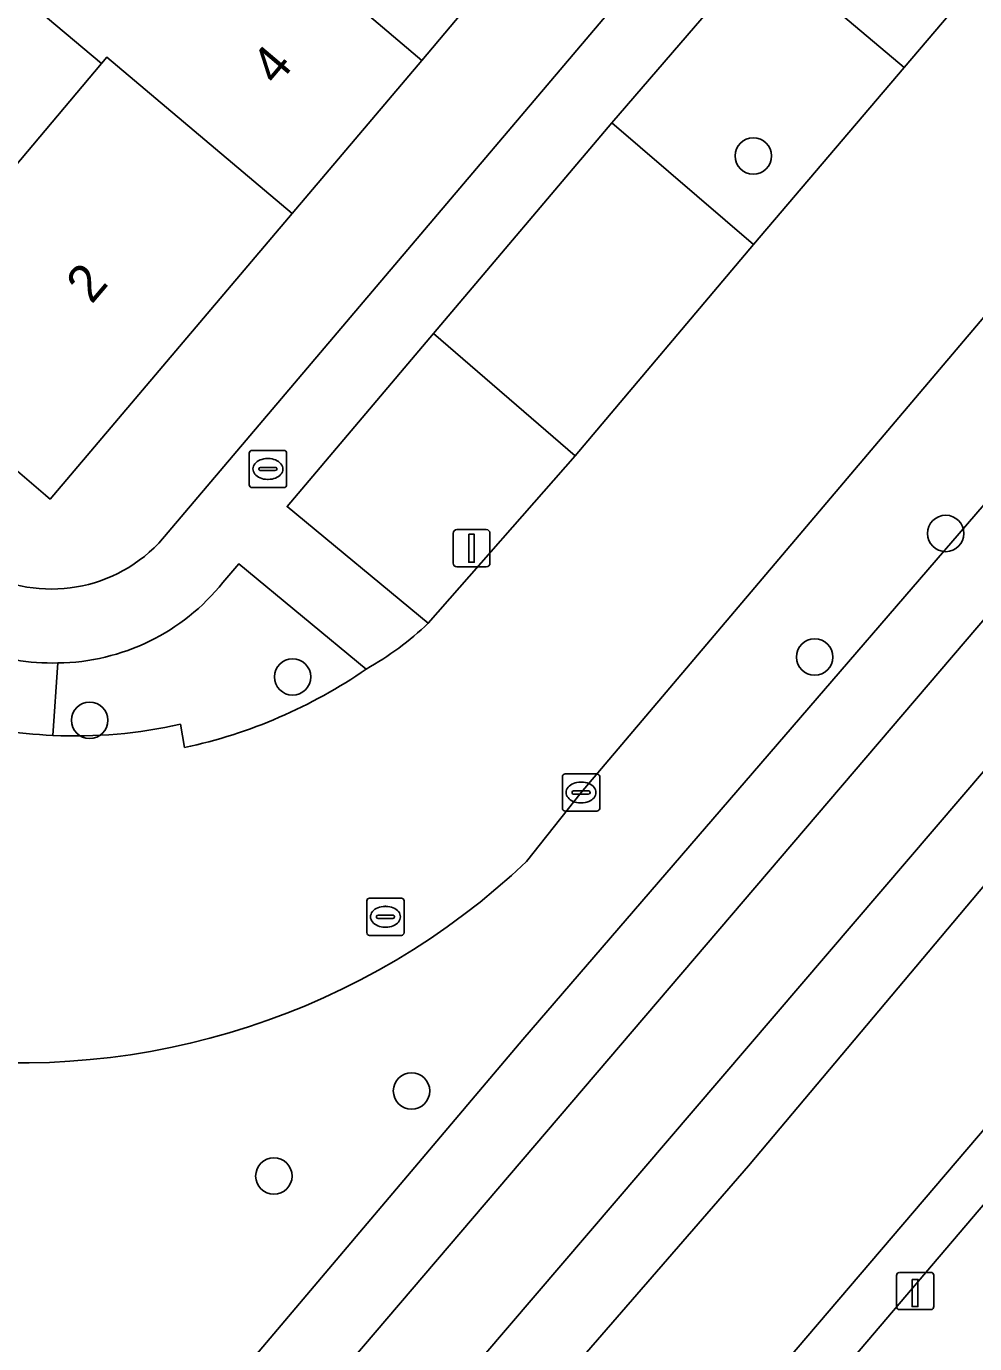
# Model space of a CAD drawing. Extents: x 156412 to 157779, y 382335 to 383768.
# Drawn here: x 156781.32 to 156806.78, y 382469.61 to 382504.97 of the extents above; entities that cross this region are included whole.
import ezdxf

# ---------------------------------------------------------------- set-up
doc = ezdxf.new("R2010")
doc.units = 0
for name, color, linetype in [('IMGEO_Berm_groen', 7, 'Continuous'), ('IMGEO_Boom', 7, 'Continuous'), ('IMGEO_Brandkraan', 7, 'Continuous'), ('IMGEO_Erf', 7, 'Continuous'), ('IMGEO_Groenvoorziening', 7, 'Continuous'), ('IMGEO_Kolk', 7, 'Continuous'), ('IMGEO_Laadpaal', 7, 'Continuous'), ('IMGEO_Lichtmast', 7, 'Continuous'), ('IMGEO_Oever', 7, 'Continuous'), ('IMGEO_Pand', 7, 'Continuous'), ('IMGEO_Pand_nummerreeks', 7, 'Continuous'), ('IMGEO_Parkeervlak_open', 7, 'Continuous'), ('IMGEO_Rijbaan_lokaal_gesloten', 7, 'Continuous'), ('IMGEO_Rioolput', 7, 'Continuous'), ('IMGEO_Voetpad_open', 7, 'Continuous'), ('IMGEO_Waterloop', 7, 'Continuous')]:
    doc.layers.add(name, color=color, linetype=linetype)

msp = doc.modelspace()

# ---------------------------------------------------------------- linework, layer by layer
at = {"layer": 'IMGEO_Berm_groen'}
for points in [[(156804.886, 382503.871), (156801.08, 382507.085), (156797.041, 382502.382), (156800.842, 382499.119)], [(156796.053, 382493.441), (156792.25, 382496.725), (156788.319, 382492.08), (156792.11, 382488.95)]]:
    msp.add_lwpolyline(points, close=True, dxfattribs=at)
for points in [[(156790.447, 382487.718), (156787.025, 382490.547), (156786.599, 382490.045)], [(156782.169, 382487.882), (156782.03, 382485.938)], [(156785.458, 382486.239), (156785.567, 382485.61)]]:
    msp.add_lwpolyline(points, dxfattribs=at)
for centre, radius, start, end in [((156782.098, 382493.645), 5.764, 270.7051, 321.3439), ((156782.704, 382498.941), 13.635, 282.122, 304.6035), ((156782.642, 382498.641), 12.718, 267.2426, 282.7935)]:
    msp.add_arc(centre, radius, start, end, dxfattribs=at)
at = {"layer": 'IMGEO_Boom'}
for centre in [(156800.834, 382501.494), (156806, 382491.359), (156802.482, 382488.041), (156788.467, 382487.508), (156783.02, 382486.342), (156791.661, 382476.391), (156787.965, 382474.107)]:
    msp.add_circle(centre, 0.489, dxfattribs=at)
at = {"layer": 'IMGEO_Brandkraan'}
for p, q in [((156787.305, 382492.664), (156787.305, 382493.516)), ((156787.38, 382493.59), (156788.232, 382493.59)), ((156788.306, 382493.516), (156788.306, 382492.664)), ((156787.564, 382493.084), (156787.564, 382493.096)), ((156787.607, 382493.133), (156788.005, 382493.133)), ((156787.793, 382493.37), (156787.818, 382493.37)), ((156788.048, 382493.096), (156788.048, 382493.084)), ((156788.002, 382493.047), (156787.604, 382493.047)), ((156787.816, 382492.81), (156787.791, 382492.81)), ((156788.232, 382492.59), (156787.38, 382492.59))]:
    msp.add_line(p, q, dxfattribs=at)
for points in [[(156787.305, 382492.664), (156787.305, 382493.516)], [(156787.38, 382493.59), (156788.232, 382493.59)], [(156788.306, 382493.516), (156788.306, 382492.664)], [(156788.232, 382492.59), (156787.38, 382492.59)]]:
    msp.add_lwpolyline(points, dxfattribs=at)
for centre, radius, start, end in [((156787.382, 382493.514), 0.0765, 91.552, 178.448), ((156787.382, 382493.514), 0.0765, 91.552, 178.448), ((156788.23, 382493.514), 0.0765, 1.552, 88.448), ((156788.23, 382493.514), 0.0765, 1.552, 88.448), ((156787.604, 382493.093), 0.0403, 85.8775, 175.7526), ((156787.601, 382493.083), 0.0366, 178.938, 274.7102), ((156788.005, 382493.09), 0.043, 264.8664, 352.4533), ((156788.009, 382493.095), 0.0386, 1.7309, 96.639), ((156787.382, 382492.666), 0.0765, 181.552, 268.448), ((156787.382, 382492.666), 0.0765, 181.552, 268.448), ((156788.23, 382492.666), 0.0765, 271.552, 358.448), ((156788.23, 382492.666), 0.0765, 271.552, 358.448)]:
    msp.add_arc(centre, radius, start, end, dxfattribs=at)
for centre, major_axis, ratio, start_param, end_param in [((156787.792, 382493.09), (-0.387, 0.002), 0.722429, 4.712389, 7.853982), ((156787.817, 382493.09), (-0.39, 0.002), 0.717154, 1.570796, 4.712389)]:
    msp.add_ellipse(centre, major_axis=major_axis, ratio=ratio, start_param=start_param, end_param=end_param, dxfattribs=at)
at = {"layer": 'IMGEO_Erf'}
for points in [[(156784.875, 382491.099), (156856.496, 382575.585), (156855.848, 382576.066)], [(156826.844, 382545.267), (156823.342, 382541.134), (156819.86, 382537.024), (156816.364, 382532.897), (156812.875, 382528.779), (156809.38, 382524.653), (156805.896, 382520.541), (156802.395, 382516.408), (156798.906, 382512.289), (156795.408, 382508.191), (156791.934, 382504.06), (156788.454, 382499.952), (156781.958, 382492.284), (156779.822, 382494.101)], [(156780.161, 382500.209), (156783.34, 382503.976), (156780.665, 382506.23)]]:
    msp.add_lwpolyline(points, dxfattribs=at)
msp.add_arc((156781.993, 382493.852), 3.986, 238.2839, 316.3032, dxfattribs=at)
at = {"layer": 'IMGEO_Groenvoorziening'}
for points in [[(156759.817, 382444.931), (156760.299, 382444.569), (156772.208, 382435.618), (156791.237, 382457.729), (156791.675, 382457.364), (156810.572, 382479.519), (156831.533, 382504.167), (156830.605, 382504.95), (156826.003, 382508.837)], [(156816.328, 382508.126), (156816.177, 382507.947), (156812.878, 382504.075), (156796.211, 382484.404), (156794.751, 382482.554)], [(156794.651, 382477.777), (156813.196, 382499.284), (156816.587, 382502.97)], [(156820.95, 382498.966), (156818.053, 382495.021), (156800.704, 382474.383), (156791.599, 382463.885), (156773.907, 382443.229)], [(156767.925, 382445.845), (156768.61, 382446.9), (156773.976, 382452.765), (156785.555, 382467.028), (156794.651, 382477.777)]]:
    msp.add_lwpolyline(points, dxfattribs=at)
msp.add_arc((156781.188, 382496.853), 19.708, 262.5691, 313.4881, dxfattribs=at)
at = {"layer": 'IMGEO_Kolk'}
for p, q in [((156795.71, 382483.978), (156795.71, 382484.83)), ((156795.785, 382484.904), (156796.637, 382484.904)), ((156796.198, 382484.684), (156796.223, 382484.684)), ((156796.711, 382484.83), (156796.711, 382483.978)), ((156795.969, 382484.398), (156795.969, 382484.41)), ((156796.407, 382484.361), (156796.009, 382484.361)), ((156796.012, 382484.447), (156796.41, 382484.447)), ((156796.453, 382484.41), (156796.453, 382484.398)), ((156796.637, 382483.904), (156795.785, 382483.904)), ((156796.221, 382484.124), (156796.196, 382484.124))]:
    msp.add_line(p, q, dxfattribs=at)
for points in [[(156795.71, 382483.978), (156795.71, 382484.83)], [(156795.785, 382484.904), (156796.637, 382484.904)], [(156796.711, 382484.83), (156796.711, 382483.978)], [(156796.637, 382483.904), (156795.785, 382483.904)]]:
    msp.add_lwpolyline(points, dxfattribs=at)
for centre, radius, start, end in [((156795.787, 382484.828), 0.0765, 91.552, 178.448), ((156795.787, 382484.828), 0.0765, 91.552, 178.448), ((156796.635, 382484.828), 0.0765, 1.552, 88.448), ((156796.635, 382484.828), 0.0765, 1.552, 88.448), ((156796.009, 382484.407), 0.0403, 85.8775, 175.7526), ((156796.006, 382484.397), 0.0366, 178.938, 274.7102), ((156796.41, 382484.404), 0.043, 264.8664, 352.4533), ((156796.414, 382484.409), 0.0386, 1.7309, 96.639), ((156795.787, 382483.98), 0.0765, 181.552, 268.448), ((156795.787, 382483.98), 0.0765, 181.552, 268.448), ((156796.635, 382483.98), 0.0765, 271.552, 358.448), ((156796.635, 382483.98), 0.0765, 271.552, 358.448)]:
    msp.add_arc(centre, radius, start, end, dxfattribs=at)
for centre, major_axis, ratio, start_param, end_param in [((156796.197, 382484.404), (-0.387, 0.002), 0.722429, 4.712389, 7.853982), ((156796.222, 382484.404), (-0.39, 0.002), 0.717154, 1.570796, 4.712389)]:
    msp.add_ellipse(centre, major_axis=major_axis, ratio=ratio, start_param=start_param, end_param=end_param, dxfattribs=at)
at = {"layer": 'IMGEO_Laadpaal'}
for p, q in [((156805.596, 382471.52), (156804.755, 382471.52)), ((156805.596, 382471.52), (156804.755, 382471.52)), ((156804.68, 382471.436), (156804.68, 382470.595)), ((156804.68, 382471.436), (156804.68, 382470.595)), ((156805.68, 382470.604), (156805.68, 382471.445)), ((156805.68, 382470.604), (156805.68, 382471.445)), ((156804.764, 382470.52), (156805.605, 382470.52)), ((156804.764, 382470.52), (156805.605, 382470.52))]:
    msp.add_line(p, q, dxfattribs=at)
msp.add_lwpolyline([(156805.095, 382471.333), (156805.255, 382471.333), (156805.255, 382470.6), (156805.095, 382470.6), (156805.095, 382471.333)], dxfattribs=at)
for centre, start, end in [((156804.758, 382471.442), 92.4484, 184.2845), ((156804.758, 382471.442), 92.4484, 184.2845), ((156805.602, 382471.442), 2.4484, 94.2845), ((156805.602, 382471.442), 2.4484, 94.2845), ((156804.758, 382470.598), 182.4484, 274.2845), ((156804.758, 382470.598), 182.4484, 274.2845), ((156805.602, 382470.598), 272.4484, 4.2845), ((156805.602, 382470.598), 272.4484, 4.2845)]:
    msp.add_arc(centre, 0.0779, start, end, dxfattribs=at)
at = {"layer": 'IMGEO_Lichtmast'}
for p, q in [((156792.776, 382490.561), (156792.776, 382491.361)), ((156792.776, 382491.361), (156792.776, 382490.561)), ((156792.876, 382491.461), (156793.666, 382491.461)), ((156793.666, 382491.461), (156792.876, 382491.461)), ((156793.766, 382491.361), (156793.766, 382490.561)), ((156793.766, 382490.561), (156793.766, 382491.361)), ((156793.666, 382490.461), (156792.876, 382490.461)), ((156792.876, 382490.461), (156793.666, 382490.461))]:
    msp.add_line(p, q, dxfattribs=at)
msp.add_lwpolyline([(156793.196, 382491.336), (156793.346, 382491.336), (156793.346, 382490.586), (156793.196, 382490.586), (156793.196, 382491.336)], dxfattribs=at)
for centre, start, end in [((156792.876, 382491.361), 90, 180), ((156792.876, 382491.361), 90, 180), ((156793.666, 382491.361), 0, 90), ((156793.666, 382491.361), 360, 90), ((156792.876, 382490.561), 180, 270), ((156792.876, 382490.561), 180, 270), ((156793.666, 382490.561), 270, 0), ((156793.666, 382490.561), 270, 0)]:
    msp.add_arc(centre, 0.1, start, end, dxfattribs=at)
at = {"layer": 'IMGEO_Oever'}
for points in [[(156816.587, 382502.97), (156813.196, 382499.284), (156794.651, 382477.777), (156785.555, 382467.028), (156773.976, 382452.765), (156768.61, 382446.9), (156767.925, 382445.845)], [(156773.907, 382443.229), (156791.599, 382463.885), (156800.704, 382474.383), (156818.053, 382495.021), (156820.95, 382498.966)]]:
    msp.add_lwpolyline(points, dxfattribs=at)
msp.add_lwpolyline([(156769.56, 382445.166), (156816.396, 382500.028), (156818.52, 382498.415), (156771.428, 382443.383)], close=True, dxfattribs=at)
at = {"layer": 'IMGEO_Pand'}
for points in [[(156795.408, 382508.191), (156787.804, 382514.649), (156784.311, 382510.531), (156791.934, 382504.06)], [(156783.34, 382503.976), (156783.485, 382504.149), (156788.454, 382499.952), (156791.934, 382504.06), (156784.311, 382510.531), (156780.814, 382506.406), (156780.665, 382506.23)], [(156783.34, 382503.976), (156780.161, 382500.209), (156776.61, 382499.385), (156777.938, 382493.666), (156779.822, 382494.101), (156781.958, 382492.284), (156788.454, 382499.952), (156783.485, 382504.149)]]:
    msp.add_lwpolyline(points, close=True, dxfattribs=at)
at = {"layer": 'IMGEO_Parkeervlak_open'}
for points in [[(156802.717, 382509.026), (156801.08, 382507.085), (156804.886, 382503.871), (156806.531, 382505.808)], [(156800.842, 382499.119), (156797.041, 382502.382), (156792.25, 382496.725), (156796.053, 382493.441)], [(156811.969, 382472.085), (156808.479, 382475.058), (156803.522, 382469.239), (156807.022, 382466.261), (156807.102, 382466.361)]]:
    msp.add_lwpolyline(points, close=True, dxfattribs=at)
at = {"layer": 'IMGEO_Rijbaan_lokaal_gesloten'}
for points in [[(156840.532, 382545.9), (156836.503, 382541.171), (156833.261, 382537.329), (156832.562, 382536.501), (156829.365, 382532.712), (156824.005, 382526.416), (156823.493, 382525.815), (156822.03, 382524.083), (156817.149, 382518.304), (156812.057, 382512.315), (156807.197, 382506.592), (156806.531, 382505.808), (156804.886, 382503.871), (156800.842, 382499.119), (156796.053, 382493.441), (156792.11, 382488.95)], [(156794.751, 382482.554), (156796.211, 382484.404), (156812.878, 382504.075), (156816.177, 382507.947), (156816.328, 382508.126)], [(156785.567, 382485.61), (156785.458, 382486.239)]]:
    msp.add_lwpolyline(points, dxfattribs=at)
for centre, radius, start, end in [((156786.262, 382495.105), 8.49, 299.531, 313.5333), ((156782.704, 382498.941), 13.635, 282.122, 304.6035), ((156782.68, 382500.061), 14.138, 261.5644, 267.3651), ((156782.642, 382498.641), 12.718, 267.2426, 282.7935), ((156781.188, 382496.853), 19.708, 262.5691, 313.4881)]:
    msp.add_arc(centre, radius, start, end, dxfattribs=at)
at = {"layer": 'IMGEO_Rioolput'}
for p, q in [((156790.46, 382480.642), (156790.46, 382481.494)), ((156790.535, 382481.568), (156791.387, 382481.568)), ((156791.461, 382481.494), (156791.461, 382480.642)), ((156790.719, 382481.062), (156790.719, 382481.074)), ((156790.762, 382481.111), (156791.16, 382481.111)), ((156790.948, 382481.348), (156790.973, 382481.348)), ((156791.203, 382481.074), (156791.203, 382481.062)), ((156791.157, 382481.025), (156790.759, 382481.025)), ((156790.971, 382480.788), (156790.946, 382480.788)), ((156791.387, 382480.568), (156790.535, 382480.568))]:
    msp.add_line(p, q, dxfattribs=at)
for points in [[(156790.46, 382480.642), (156790.46, 382481.494)], [(156790.535, 382481.568), (156791.387, 382481.568)], [(156791.461, 382481.494), (156791.461, 382480.642)], [(156791.387, 382480.568), (156790.535, 382480.568)]]:
    msp.add_lwpolyline(points, dxfattribs=at)
for centre, radius, start, end in [((156790.537, 382481.492), 0.0765, 91.552, 178.448), ((156790.537, 382481.492), 0.0765, 91.552, 178.448), ((156791.385, 382481.492), 0.0765, 1.552, 88.448), ((156791.385, 382481.492), 0.0765, 1.552, 88.448), ((156790.759, 382481.071), 0.0403, 85.8775, 175.7526), ((156790.756, 382481.061), 0.0366, 178.938, 274.7102), ((156791.16, 382481.068), 0.043, 264.8664, 352.4533), ((156791.164, 382481.073), 0.0386, 1.7309, 96.639), ((156790.537, 382480.644), 0.0765, 181.552, 268.448), ((156790.537, 382480.644), 0.0765, 181.552, 268.448), ((156791.385, 382480.644), 0.0765, 271.552, 358.448), ((156791.385, 382480.644), 0.0765, 271.552, 358.448)]:
    msp.add_arc(centre, radius, start, end, dxfattribs=at)
for centre, major_axis, ratio, start_param, end_param in [((156790.947, 382481.068), (-0.387, 0.002), 0.722429, 4.712389, 7.853982), ((156790.972, 382481.068), (-0.39, 0.002), 0.717154, 1.570796, 4.712389)]:
    msp.add_ellipse(centre, major_axis=major_axis, ratio=ratio, start_param=start_param, end_param=end_param, dxfattribs=at)
at = {"layer": 'IMGEO_Voetpad_open'}
for points in [[(156858.275, 382574.531), (156859.329, 382575.743), (156857.81, 382577.079), (156856.496, 382575.585), (156784.875, 382491.099)], [(156792.11, 382488.95), (156788.319, 382492.08), (156792.25, 382496.725), (156797.041, 382502.382), (156801.08, 382507.085), (156802.717, 382509.026), (156803.379, 382509.811), (156808.214, 382515.542), (156813.377, 382521.637), (156818.205, 382527.33), (156819.635, 382529.016), (156820.151, 382529.626), (156825.562, 382536.018)], [(156794.793, 382458.992), (156802.386, 382467.905), (156803.522, 382469.239), (156808.479, 382475.058), (156810.033, 382476.883), (156811.563, 382478.679), (156814.902, 382482.597), (156818.136, 382486.392), (156824.64, 382494.023), (156826.198, 382495.85), (156827.163, 382496.983), (156832.477, 382503.264), (156832.153, 382503.644), (156831.533, 382504.167), (156810.572, 382479.519), (156791.675, 382457.364), (156821.763, 382431.828), (156849.783, 382408.111), (156876.247, 382385.72), (156880.938, 382381.751), (156899.797, 382365.794), (156922.237, 382392.249)], [(156786.599, 382490.045), (156787.025, 382490.547), (156790.447, 382487.718)], [(156782.03, 382485.938), (156782.169, 382487.882)]]:
    msp.add_lwpolyline(points, dxfattribs=at)
for centre, radius, start, end in [((156781.993, 382493.852), 3.986, 238.2839, 316.3032), ((156782.098, 382493.645), 5.764, 270.7051, 321.3439), ((156786.262, 382495.105), 8.49, 299.531, 313.5333), ((156782.03, 382493.967), 6.087, 260.4942, 271.3061), ((156782.03, 382493.967), 6.087, 260.4942, 271.3061), ((156782.68, 382500.061), 14.138, 261.5644, 267.3651)]:
    msp.add_arc(centre, radius, start, end, dxfattribs=at)
at = {"layer": 'IMGEO_Waterloop'}
msp.add_lwpolyline([(156769.56, 382445.166), (156771.428, 382443.383), (156818.52, 382498.415), (156816.396, 382500.028)], close=True, dxfattribs=at)

# ---------------------------------------------------------------- texts
at = {"layer": 'IMGEO_Pand_nummerreeks'}
for s, rotation, p in [('4', 49.7126, (156788.039, 382503.345)), ('2', 49.6754, (156783.073, 382497.492))]:
    msp.add_text(s, height=1, rotation=rotation, dxfattribs=at).set_placement(p)

doc.saveas('drawing.dxf')
